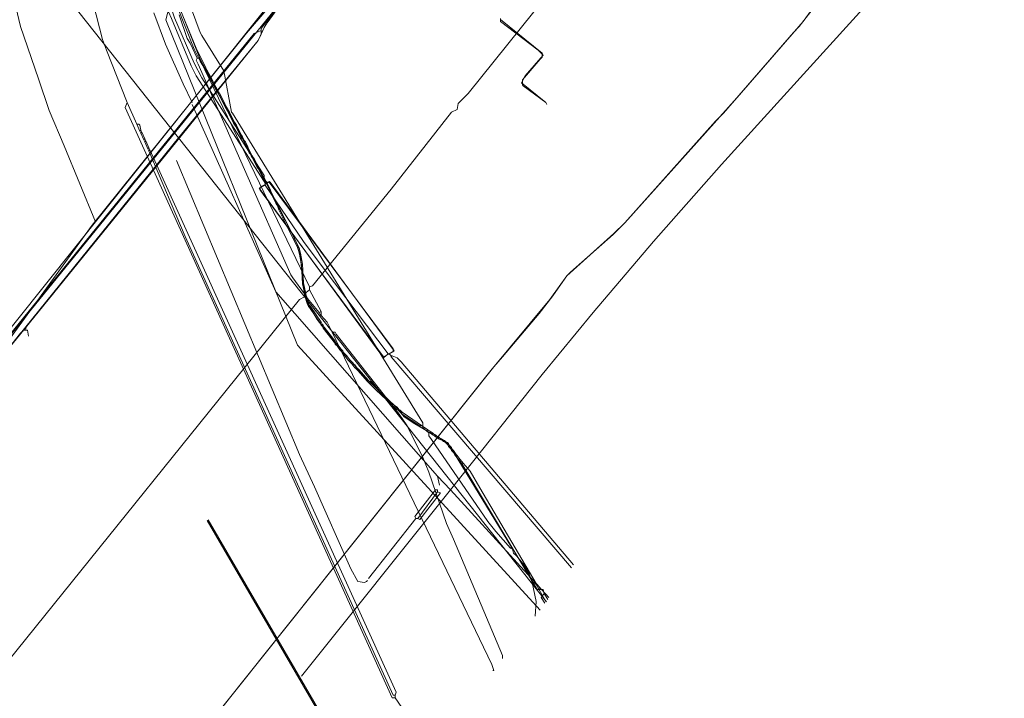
# Model space of a CAD drawing. Header units: metres. Extents: x 92810 to 93633, y 464687 to 465459.
# Tile 319 of 325: x 93559 to 93630, y 465234 to 465283. Entities that reach past the tile are written whole.
import ezdxf
from ezdxf.lldxf.tags import DXFTag

# ---------------------------------------------------------------- set-up
doc = ezdxf.new("R2010")
doc.units = ezdxf.units.M
for name, color, linetype, lineweight, transparency in [('B-OI-KL-DATA_BT NEDERLAND-G', 90, 'SI_B_DATA_BT_NEDERLAND', 18, 0.4), ('B-OI-KL-DATA_KPN-G', 90, 'SI_B_DATA_KPN', 18, 0.4), ('B-OI-KL-DATA_LIANDER-G', 90, 'SI_B_DATA_LIANDER', 18, 0.4), ('B-OI-KL-DATA_PRORAIL-G', 90, 'SI_B_DATA_PRORAIL', 18, 0.4), ('B-OI-KL-DATA_RELINED-G', 90, 'SI_B_DATA_RELINED', 18, 0.4), ('B-OI-KL-ET_HS_LIANDER-G', 10, 'SI_B_ET_HS_LIANDON', 18, 0.4), ('B-OI-KL-ET_LS_LIANDER-G', 190, 'SI_B_ET_LS_LIANDER', 18, 0.4), ('B-OI-KL-ET_LS_PRORAIL-G', 190, 'SI_B_ET_LS_PRORAIL', 18, 0.4), ('B-OI-KL-ET_MS_LIANDER-G', 130, 'SI_B_ET_MS_LIANDER', 18, 0.4), ('B-OI-KL-ET_MS_PRORAIL-G', 130, 'SI_B_ET_MS_PRORAIL', 18, 0.4), ('B-OI-KL-GAS_HD_LIANDER-G', 30, 'SI_B_GAS_HD_LIANDER', 18, 0.4), ('B-OI-KL-GAS_LD_PRORAIL-G', 30, 'SI_B_GAS_LD_PRORAIL', 18, 0.4), ('B-WE-KL-DATA-G', 90, 'KL-DATA-N', 18, 0.4), ('B-WE-RI-DRUK-G', 210, 'RI-PERS', 18, 0.4), ('V-WE-KL-WARMTENET-G', 80, 'KL-WARMTENET-V', 18, 0.3)]:
    doc.layers.add(name, color=color, linetype=linetype, lineweight=lineweight, transparency=transparency)
doc.styles.get("Standard").update_dxf_attribs({"font": 'isocp.shx'})
tags = doc.linetypes.add('KL-DATA-N', pattern='A,4,-1,[101,NLCS.SHX,S=0.5,R=0,X=0,Y=0],-1,4,-1,["D",Standard,S=1,R=0,X=-0.25,Y=-0.5],-1.5', length=12.5).pattern_tags.tags
tags[18] = DXFTag(74, 10)
tags = doc.linetypes.add('KL-WARMTENET-V', pattern='A,3.5,[24,NLCS.SHX,S=0.5,R=0,X=0,Y=0],3.5,-1.5,["WN",Standard,S=1,R=0,X=-0.3,Y=-0.5],-3', length=11.5).pattern_tags.tags
tags[14] = DXFTag(74, 10)
tags = doc.linetypes.add('RI-PERS', pattern='A,7,-2,["P",Standard,S=1.8,R=0,X=-0.5,Y=-0.9],-2,7,-2,[102,NLCS.SHX,S=1,R=180,X=0,Y=0],-2', length=22).pattern_tags.tags
tags[6] = DXFTag(74, 10)
doc.linetypes.add('SI_B_DATA_BT_NEDERLAND', pattern='A,5,-2,["BTN",Standard,S=1.5,R=0,X=-0.51,Y=-0.75],-7', length=14)
doc.linetypes.add('SI_B_DATA_KPN', pattern='A,5,-2,["KPN",Standard,S=1.5,R=0,X=-0.51,Y=-0.75],-8', length=15)
doc.linetypes.add('SI_B_DATA_LIANDER', pattern='A,5,-2,["LI-DATA",Standard,S=1.5,R=0,X=-0.51,Y=-0.75],-11', length=18)
doc.linetypes.add('SI_B_DATA_PRORAIL', pattern='A,5,-2,["PRO-DATA",Standard,S=1.5,R=0,X=-0.51,Y=-0.75],-13', length=20)
doc.linetypes.add('SI_B_DATA_RELINED', pattern='A,5,-2,["REL-DATA",Standard,S=1.5,R=0,X=-0.51,Y=-0.75],-13', length=20)
doc.linetypes.add('SI_B_ET_HS_LIANDON', pattern='A,5,-2,["LI-HS",Standard,S=1.5,R=0,X=-0.51,Y=-0.75],-10', length=17)
doc.linetypes.add('SI_B_ET_LS_LIANDER', pattern='A,5,-2,["LI-LS",Standard,S=1.5,R=0,X=-0.51,Y=-0.75],-10', length=17)
doc.linetypes.add('SI_B_ET_LS_PRORAIL', pattern='A,5,-2,["PRO-LS",Standard,S=1.5,R=0,X=-0.51,Y=-0.75],-11', length=18)
doc.linetypes.add('SI_B_ET_MS_LIANDER', pattern='A,5,-2,["LI-MS",Standard,S=1.5,R=0,X=-0.51,Y=-0.75],-10', length=17)
doc.linetypes.add('SI_B_ET_MS_PRORAIL', pattern='A,5,-2,["PRO-MS",Standard,S=1.5,R=0,X=-0.51,Y=-0.75],-11', length=18)
doc.linetypes.add('SI_B_GAS_HD_LIANDER', pattern='A,5,-2,["LI-G-HD",Standard,S=1.5,R=0,X=-0.51,Y=-0.75],-11', length=18)
doc.linetypes.add('SI_B_GAS_LD_PRORAIL', pattern='A,5,-2,["PRO-G-LD",Standard,S=1.5,R=0,X=-0.51,Y=-0.75],-12', length=19)

msp = doc.modelspace()

# ---------------------------------------------------------------- linework, layer by layer
at = {"layer": 'B-OI-KL-DATA_BT NEDERLAND-G', "flags": 128}
msp.add_lwpolyline([(93554.47, 465254.94), (93554.89, 465255.61), (93557.7, 465259.1), (93564, 465267.8), (93575.2, 465281.7), (93583, 465290.8), (93593.9, 465305.5), (93601.6, 465314.4), (93607.8, 465322.3), (93609.881, 465324.861)], dxfattribs=at)
at = {"layer": 'B-OI-KL-DATA_KPN-G'}
msp.add_line((93580.607, 465261.536), (93580.607, 465261.25), dxfattribs=at)
at = {"layer": 'B-OI-KL-DATA_KPN-G', "flags": 128}
for points in [[(93619.893, 465312.964), (93591.25, 465277.321), (93590.536, 465276.607), (93590.464, 465276.179), (93590.036, 465275.964), (93585.679, 465270.393), (93579.964, 465263.393), (93579.75, 465263.321)], [(93570.321, 465283.036), (93570.893, 465281.321), (93571.107, 465280.964), (93571.607, 465279.893)], [(93571.607, 465279.893), (93571.536, 465279.75), (93571.679, 465279.464), (93578.393, 465264.179), (93578.536, 465263.964), (93579.393, 465262.821)], [(93571.607, 465279.893), (93571.75, 465279.893), (93571.821, 465279.75), (93579.75, 465263.321)], [(93579.75, 465263.321), (93579.75, 465263.107)], [(93579.393, 465262.607), (93579.036, 465262.393), (93557.25, 465235.393), (93557.107, 465235.321), (93557.036, 465235.321)], [(93579.75, 465263.107), (93579.393, 465262.821)], [(93579.393, 465262.821), (93579.393, 465262.607)], [(93579.393, 465262.607), (93579.536, 465262.607), (93579.607, 465262.464), (93580.464, 465261.464)], [(93579.75, 465263.107), (93580.607, 465261.536)], [(93580.607, 465261.536), (93580.464, 465261.464)], [(93580.464, 465261.464), (93580.536, 465261.321)], [(93580.536, 465261.321), (93580.607, 465261.321)], [(93580.536, 465261.321), (93580.607, 465261.25)], [(93580.607, 465261.25), (93581.036, 465260.75), (93581.393, 465260.036)], [(93581.393, 465260.036), (93581.607, 465260.036), (93581.679, 465259.893), (93586.25, 465254.107), (93586.821, 465253.25), (93587.964, 465250.964), (93588.393, 465249.893), (93589.679, 465246.179), (93590.179, 465245.036), (93593.75, 465236.607), (93593.75, 465236.393)], [(93581.393, 465260.036), (93592.964, 465235.964), (93593.107, 465235.536), (93593.036, 465235.536)]]:
    msp.add_lwpolyline(points, dxfattribs=at)
at = {"layer": 'B-OI-KL-DATA_LIANDER-G', "flags": 128}
for points in [[(93570.464, 465291.25), (93570.25, 465291.179), (93569.893, 465290.536), (93569.464, 465285.75), (93571.821, 465279.821), (93576.75, 465270.607), (93579.036, 465266.107), (93579.321, 465263.321), (93579.464, 465262.679), (93579.607, 465262.107), (93579.679, 465262.036), (93580.321, 465260.964), (93581.25, 465259.75), (93582.536, 465258.036), (93582.893, 465257.679), (93583.036, 465257.679), (93583.464, 465257.036), (93583.964, 465256.536), (93584.179, 465256.464), (93585.464, 465255.036), (93586.107, 465254.607), (93586.464, 465254.107), (93587.75, 465253.25), (93587.964, 465253.25)], [(93570.464, 465291.25), (93570.321, 465290.179), (93570.393, 465290.036), (93570.464, 465286.25), (93570.821, 465284.464), (93570.964, 465284.107), (93571.821, 465281.75), (93571.964, 465281.536), (93573.536, 465278.964), (93574.107, 465275.964), (93574.179, 465275.893), (93587.964, 465253.464)], [(93587.964, 465253.464), (93587.964, 465253.107), (93588.393, 465252.75)], [(93588.393, 465252.75), (93588.75, 465252.679), (93589.036, 465252.464), (93589.607, 465252.107), (93589.893, 465251.821), (93594.393, 465244.464)], [(93588.393, 465252.75), (93588.393, 465252.536), (93588.607, 465252.25), (93592.679, 465246.321), (93593.25, 465245.607), (93594.321, 465244.393)], [(93594.393, 465244.464), (93594.321, 465244.393)], [(93594.321, 465244.393), (93594.464, 465244.321)], [(93594.393, 465244.464), (93594.464, 465244.321)], [(93594.464, 465244.321), (93594.536, 465244.036), (93594.75, 465243.821), (93595.25, 465243.25), (93595.679, 465242.536), (93595.893, 465241.893)], [(93595.893, 465241.893), (93596.036, 465241.893), (93596.179, 465241.75), (93596.893, 465240.536)], [(93595.893, 465241.893), (93596.179, 465240.536), (93596.107, 465239.464)]]:
    msp.add_lwpolyline(points, dxfattribs=at)
at = {"layer": 'B-OI-KL-DATA_PRORAIL-G', "flags": 128}
for points in [[(93450.179, 465128.464), (93450.464, 465128.607), (93451.893, 465130.536), (93452.536, 465131.25), (93479.893, 465163.107), (93488.893, 465173.821), (93489.321, 465174.25), (93491.821, 465176.036), (93492.107, 465176.321), (93499.536, 465185.75), (93511.179, 465201.464), (93516.179, 465208.393), (93516.393, 465208.607), (93521.964, 465215.821), (93522.25, 465216.107), (93529.321, 465223.536), (93533.607, 465228.964), (93536.107, 465231.964), (93547.464, 465245.75), (93556.036, 465256.536), (93558.75, 465259.821), (93570.464, 465274.25), (93576.036, 465281.179), (93576.536, 465282.25), (93576.75, 465282.536), (93580.464, 465287.679), (93582.25, 465290.464), (93582.893, 465291.321), (93587.107, 465295.679), (93591.821, 465302.107), (93592.321, 465302.679), (93606.607, 465320.821), (93608.821, 465323.536), (93609.821, 465324.679), (93609.821, 465324.893)], [(93421.036, 465029.179), (93421.179, 465029.179), (93421.321, 465029.321), (93427.179, 465037.107), (93428.607, 465038.893), (93434.893, 465047.036), (93435.964, 465048.75), (93436.821, 465049.893), (93464.821, 465087.25), (93472.964, 465098.679), (93489.536, 465122.821), (93492.75, 465128.679), (93493.107, 465129.179), (93501.179, 465139.179), (93505.036, 465145.179), (93505.607, 465145.964), (93516.393, 465159.607), (93525.321, 465171.107), (93525.607, 465171.393), (93534.607, 465182.821), (93534.893, 465183.107), (93538.464, 465187.536), (93538.964, 465189.893), (93539.036, 465189.964), (93540.036, 465191.036), (93541.179, 465192.464), (93593.107, 465257.536), (93593.75, 465258.25), (93596.393, 465261.393), (93597.393, 465262.679), (93598.393, 465264.107), (93598.679, 465264.393), (93601.75, 465267.107), (93602.607, 465267.964), (93610.75, 465277.036), (93615.536, 465282.536), (93616.821, 465284.321), (93617.107, 465284.607), (93619.036, 465286.679), (93630.107, 465300.821), (93630.107, 465301.036)]]:
    msp.add_lwpolyline(points, dxfattribs=at)
at = {"layer": 'B-OI-KL-DATA_RELINED-G', "flags": 128}
msp.add_lwpolyline([(93501.384, 465188.903), (93526.4, 465220.65), (93609.739, 465325.027)], dxfattribs=at)
at = {"layer": 'B-OI-KL-ET_HS_LIANDER-G', "flags": 128}
for points in [[(93569.25, 465306.036), (93570.393, 465304.964), (93570.679, 465304.536), (93571.464, 465302.964), (93571.75, 465301.821), (93571.821, 465301.179), (93571.893, 465299.679), (93571.679, 465298.393), (93571.464, 465297.893), (93569.893, 465293.964), (93568.964, 465291.321), (93568.607, 465289.393), (93568.679, 465286.464), (93568.75, 465286.179), (93569.536, 465283.25), (93569.75, 465282.75), (93571.179, 465279.321), (93571.536, 465278.607), (93576.464, 465270.964)], [(93569.25, 465306.036), (93569.75, 465305.964), (93569.821, 465305.893), (93570.536, 465305.25), (93570.893, 465304.75), (93571.75, 465303.107), (93572.036, 465301.893), (93572.107, 465301.25), (93572.179, 465299.679), (93572.107, 465299.179), (93571.964, 465298.321), (93570.536, 465294.75), (93569.179, 465290.679), (93569.107, 465290.25), (93568.964, 465287.964), (93569.036, 465286.536), (93569.75, 465283.464), (93569.964, 465282.821), (93571.393, 465279.536), (93571.964, 465278.464), (93576.464, 465271.393), (93576.464, 465270.964)], [(93576.536, 465270.679), (93576.107, 465270.464), (93585.107, 465258.179), (93585.464, 465258.464)], [(93576.464, 465270.964), (93576.536, 465270.821)], [(93576.536, 465270.821), (93576.821, 465270.964), (93576.893, 465270.893), (93585.893, 465258.679), (93585.536, 465258.464)], [(93576.536, 465270.821), (93576.536, 465270.679)], [(93576.536, 465270.679), (93579.321, 465266.607), (93580.821, 465264.607), (93585.464, 465258.464)], [(93585.464, 465258.464), (93585.536, 465258.464)], [(93585.536, 465258.464), (93585.607, 465258.393)], [(93585.607, 465258.393), (93585.75, 465258.321)], [(93585.607, 465258.393), (93585.679, 465258.25)], [(93585.75, 465258.321), (93585.679, 465258.25)], [(93585.75, 465258.321), (93586.107, 465258.179), (93586.393, 465257.893), (93598.893, 465243.179)], [(93585.679, 465258.25), (93598.75, 465242.964)]]:
    msp.add_lwpolyline(points, dxfattribs=at)
at = {"layer": 'B-OI-KL-ET_LS_LIANDER-G'}
for p, q in [((93609.607, 465272.179), (93622.893, 465286.821)), ((93558.464, 465283.607), (93558.821, 465282.179)), ((93568.464, 465283.179), (93569.321, 465280.893)), ((93558.821, 465282.179), (93560.107, 465278.393)), ((93569.321, 465280.893), (93570.607, 465278.036)), ((93560.107, 465278.393), (93560.893, 465276.107)), ((93570.607, 465278.036), (93571.25, 465276.679)), ((93577.321, 465262.964), (93571.25, 465276.536)), ((93560.893, 465276.107), (93561.964, 465273.536)), ((93561.964, 465273.536), (93564.25, 465268.036)), ((93570.107, 465272.464), (93579.036, 465251.179)), ((93604.679, 465266.607), (93609.607, 465272.179)), ((93576.821, 465270.893), (93576.179, 465270.536)), ((93576.179, 465270.536), (93576.179, 465270.321)), ((93585.821, 465258.821), (93576.821, 465270.893)), ((93576.179, 465270.321), (93576.393, 465270.036)), ((93576.393, 465270.036), (93585.107, 465258.25)), ((93600.321, 465261.464), (93604.679, 465266.607)), ((93589.036, 465249.607), (93577.321, 465262.964)), ((93596.607, 465256.964), (93600.321, 465261.464)), ((93585.107, 465258.25), (93585.821, 465258.607)), ((93585.821, 465258.607), (93585.821, 465258.821)), ((93589.964, 465248.607), (93596.607, 465256.964)), ((93579.036, 465251.179), (93580.107, 465248.821)), ((93589.036, 465249.607), (93589.964, 465248.607)), ((93589.036, 465249.607), (93589.179, 465248.964)), ((93589.964, 465248.607), (93579.179, 465235.107)), ((93580.107, 465248.821), (93582.75, 465242.893)), ((93588.893, 465248.607), (93587.393, 465246.679)), ((93589.036, 465248.464), (93587.607, 465246.536)), ((93589.25, 465248.393), (93587.75, 465246.464)), ((93589.036, 465248.607), (93588.893, 465248.607)), ((93589.036, 465248.464), (93589.036, 465248.607)), ((93589.036, 465248.464), (93589.25, 465248.393)), ((93589.964, 465248.607), (93597.107, 465240.821)), ((93587.464, 465246.536), (93584.036, 465242.179)), ((93587.393, 465246.679), (93587.464, 465246.536)), ((93587.464, 465246.536), (93587.607, 465246.536)), ((93587.75, 465246.464), (93587.607, 465246.536)), ((93582.75, 465242.893), (93583.25, 465241.964)), ((93583.25, 465241.964), (93583.75, 465241.893)), ((93583.75, 465241.893), (93583.893, 465241.964)), ((93583.893, 465241.964), (93583.964, 465242.036))]:
    msp.add_line(p, q, dxfattribs=at)
at = {"layer": 'B-OI-KL-ET_LS_PRORAIL-G', "flags": 128}
for points in [[(93581.464, 465288.893), (93579.321, 465285.964), (93578.821, 465285.393), (93576.25, 465282.036)], [(93593.607, 465282.679), (93596.607, 465280.25), (93596.679, 465280.107), (93595.393, 465278.607), (93595.107, 465278.107), (93596.893, 465276.679), (93596.964, 465276.536)], [(93576.25, 465281.893), (93575.75, 465281.679), (93527.964, 465222.821), (93527.607, 465222.464), (93521.393, 465215.893), (93520.393, 465214.679), (93514.25, 465219.536), (93508.893, 465213.821), (93492.179, 465192.393)], [(93576.25, 465282.036), (93576.25, 465281.607), (93576.036, 465281.179), (93570.25, 465274.107), (93559.25, 465260.464), (93559.179, 465260.179)], [(93559.321, 465260.179), (93559.036, 465260.179), (93558.821, 465259.964), (93558.179, 465259.179), (93558.107, 465258.821)], [(93559.321, 465260.179), (93559.393, 465259.75)]]:
    msp.add_lwpolyline(points, dxfattribs=at)
at = {"layer": 'B-OI-KL-ET_MS_LIANDER-G'}
for p, q in [((93574.679, 465274.393), (93574.821, 465274.107)), ((93575.179, 465273.464), (93575.321, 465273.179)), ((93576.679, 465270.821), (93576.821, 465270.536)), ((93577.179, 465269.821), (93577.321, 465269.536)), ((93577.679, 465268.821), (93577.821, 465268.536)), ((93577.821, 465268.321), (93578.679, 465266.607)), ((93578.679, 465266.821), (93578.821, 465266.536)), ((93590.393, 465251.036), (93590.821, 465250.464))]:
    msp.add_line(p, q, dxfattribs=at)
at = {"layer": 'B-OI-KL-ET_MS_LIANDER-G', "flags": 128}
for points in [[(93569.536, 465285.25), (93571.393, 465280.536), (93571.821, 465279.679), (93572.179, 465279.107)], [(93569.607, 465285.321), (93571.536, 465280.607), (93572.25, 465279.179)], [(93572.25, 465279.179), (93572.179, 465279.107)], [(93572.179, 465279.107), (93572.25, 465278.964)], [(93572.25, 465279.179), (93572.321, 465279.036)], [(93572.321, 465279.036), (93572.25, 465278.964)], [(93572.321, 465279.036), (93572.75, 465278.25)], [(93572.25, 465278.964), (93572.679, 465278.179)], [(93572.75, 465278.25), (93572.679, 465278.179)], [(93572.679, 465278.179), (93572.75, 465278.036)], [(93572.75, 465278.25), (93572.821, 465278.107)], [(93572.821, 465278.107), (93572.75, 465278.036)], [(93572.75, 465278.036), (93572.821, 465277.893)], [(93572.821, 465278.107), (93572.893, 465277.964)], [(93572.893, 465277.964), (93572.821, 465277.893)], [(93572.821, 465277.893), (93572.893, 465277.75)], [(93572.893, 465277.964), (93572.964, 465277.821)], [(93572.964, 465277.821), (93572.893, 465277.75)], [(93572.893, 465277.75), (93573.25, 465277.107)], [(93572.964, 465277.821), (93573.321, 465277.179)], [(93573.321, 465277.179), (93573.25, 465277.107)], [(93573.25, 465277.107), (93573.321, 465276.964)], [(93573.321, 465277.179), (93573.393, 465277.036)], [(93573.393, 465277.036), (93573.321, 465276.964)], [(93573.321, 465276.964), (93573.393, 465276.821)], [(93573.393, 465277.036), (93573.464, 465276.893)], [(93573.464, 465276.893), (93573.393, 465276.821)], [(93573.464, 465276.893), (93573.536, 465276.75)], [(93573.393, 465276.821), (93573.464, 465276.679)], [(93573.536, 465276.75), (93573.464, 465276.679)], [(93573.464, 465276.679), (93573.536, 465276.536)], [(93573.536, 465276.75), (93573.607, 465276.607)], [(93573.607, 465276.607), (93573.536, 465276.536)], [(93573.536, 465276.536), (93573.607, 465276.393)], [(93573.607, 465276.607), (93573.679, 465276.464)], [(93573.679, 465276.464), (93573.607, 465276.393)], [(93573.607, 465276.393), (93573.821, 465276.036)], [(93573.679, 465276.464), (93573.893, 465276.107)], [(93573.893, 465276.107), (93573.821, 465276.036)], [(93573.821, 465276.036), (93573.893, 465275.893)], [(93573.893, 465276.107), (93573.964, 465275.964)], [(93573.964, 465275.964), (93573.893, 465275.893)], [(93573.893, 465275.893), (93573.964, 465275.75)], [(93573.964, 465275.964), (93574.036, 465275.821)], [(93574.036, 465275.821), (93573.964, 465275.75)], [(93573.964, 465275.75), (93574.036, 465275.607)], [(93574.036, 465275.821), (93574.107, 465275.679)], [(93574.107, 465275.679), (93574.036, 465275.607)], [(93574.036, 465275.607), (93574.107, 465275.464)], [(93574.107, 465275.679), (93574.179, 465275.536)], [(93574.179, 465275.536), (93574.107, 465275.464)], [(93574.107, 465275.464), (93574.179, 465275.321)], [(93574.179, 465275.536), (93574.25, 465275.393)], [(93574.25, 465275.393), (93574.179, 465275.321)], [(93574.179, 465275.321), (93574.25, 465275.179)], [(93574.25, 465275.393), (93574.321, 465275.25)], [(93574.321, 465275.25), (93574.25, 465275.179)], [(93574.25, 465275.179), (93574.393, 465274.964)], [(93574.321, 465275.25), (93574.464, 465275.036)], [(93574.464, 465275.036), (93574.393, 465274.964)], [(93574.393, 465274.964), (93574.464, 465274.821)], [(93574.464, 465275.036), (93574.536, 465274.893)], [(93574.536, 465274.893), (93574.464, 465274.821)], [(93574.464, 465274.821), (93574.536, 465274.679)], [(93574.536, 465274.893), (93574.607, 465274.75)], [(93574.607, 465274.75), (93574.536, 465274.679)], [(93574.607, 465274.75), (93574.679, 465274.607)], [(93574.536, 465274.679), (93574.607, 465274.536)], [(93574.679, 465274.607), (93574.607, 465274.536)], [(93574.607, 465274.536), (93574.679, 465274.393)], [(93574.679, 465274.607), (93574.75, 465274.464)], [(93574.75, 465274.464), (93574.679, 465274.393)], [(93574.75, 465274.464), (93574.821, 465274.321)], [(93574.821, 465274.321), (93574.75, 465274.25)], [(93574.821, 465274.321), (93574.893, 465274.179)], [(93574.893, 465274.179), (93574.821, 465274.107)], [(93574.821, 465274.107), (93574.893, 465274.036)], [(93574.893, 465274.179), (93574.964, 465274.036)], [(93574.893, 465274.036), (93574.964, 465274.036)], [(93574.893, 465274.036), (93574.964, 465273.893)], [(93574.964, 465274.036), (93575.036, 465273.893)], [(93574.964, 465273.893), (93575.036, 465273.893)], [(93574.964, 465273.893), (93575.036, 465273.75)], [(93575.036, 465273.893), (93575.107, 465273.821)], [(93575.107, 465273.821), (93575.036, 465273.75)], [(93575.036, 465273.75), (93575.107, 465273.607)], [(93575.107, 465273.821), (93575.179, 465273.679)], [(93575.179, 465273.679), (93575.107, 465273.607)], [(93575.107, 465273.607), (93575.179, 465273.464)], [(93575.179, 465273.679), (93575.25, 465273.536)], [(93575.25, 465273.536), (93575.179, 465273.464)], [(93575.25, 465273.536), (93575.321, 465273.393)], [(93575.321, 465273.393), (93575.25, 465273.321)], [(93575.321, 465273.393), (93575.393, 465273.25)], [(93575.393, 465273.25), (93575.321, 465273.179)], [(93575.321, 465273.179), (93575.393, 465273.036)], [(93575.393, 465273.25), (93575.464, 465273.107)], [(93575.464, 465273.107), (93575.393, 465273.036)], [(93575.393, 465273.036), (93575.464, 465272.964)], [(93575.464, 465273.107), (93575.536, 465272.964)], [(93575.464, 465272.964), (93575.536, 465272.964)], [(93575.464, 465272.964), (93575.536, 465272.821)], [(93575.536, 465272.964), (93575.607, 465272.821)], [(93575.536, 465272.821), (93575.607, 465272.821)], [(93575.536, 465272.821), (93575.607, 465272.679)], [(93575.607, 465272.821), (93575.679, 465272.679)], [(93575.607, 465272.679), (93575.679, 465272.679)], [(93575.607, 465272.679), (93575.679, 465272.536)], [(93575.679, 465272.679), (93575.75, 465272.607)], [(93575.75, 465272.607), (93575.679, 465272.536)], [(93575.75, 465272.607), (93575.821, 465272.464)], [(93575.679, 465272.536), (93575.75, 465272.393)], [(93575.821, 465272.464), (93575.75, 465272.393)], [(93575.75, 465272.393), (93575.821, 465272.25)], [(93575.821, 465272.464), (93575.893, 465272.321)], [(93575.893, 465272.321), (93575.821, 465272.25)], [(93575.821, 465272.25), (93575.893, 465272.107)], [(93575.893, 465272.321), (93575.964, 465272.179)], [(93575.964, 465272.179), (93575.893, 465272.107)], [(93575.893, 465272.107), (93575.964, 465271.964)], [(93575.964, 465272.179), (93576.036, 465272.036)], [(93576.036, 465272.036), (93575.964, 465271.964)], [(93575.964, 465271.964), (93576.036, 465271.893)], [(93576.036, 465272.036), (93576.107, 465271.893)], [(93576.036, 465271.893), (93576.107, 465271.893)], [(93576.036, 465271.893), (93576.107, 465271.75)], [(93576.107, 465271.893), (93576.179, 465271.75)], [(93576.107, 465271.75), (93576.179, 465271.75)], [(93576.107, 465271.75), (93576.179, 465271.607)], [(93576.179, 465271.75), (93576.25, 465271.607)], [(93576.179, 465271.607), (93576.25, 465271.607)], [(93576.179, 465271.607), (93576.25, 465271.464)], [(93576.25, 465271.607), (93576.321, 465271.464)], [(93576.25, 465271.464), (93576.321, 465271.464)], [(93576.25, 465271.464), (93576.321, 465271.321)], [(93576.321, 465271.464), (93576.393, 465271.321)], [(93576.321, 465271.321), (93576.393, 465271.321)], [(93576.321, 465271.321), (93576.393, 465271.179)], [(93576.393, 465271.321), (93576.464, 465271.25)], [(93576.464, 465271.25), (93576.393, 465271.179)], [(93576.393, 465271.179), (93576.464, 465271.036)], [(93576.464, 465271.25), (93576.536, 465271.107)], [(93576.536, 465271.107), (93576.464, 465271.036)], [(93576.464, 465271.036), (93576.536, 465270.964)], [(93576.536, 465271.107), (93576.607, 465270.964)], [(93576.536, 465270.964), (93576.607, 465270.964)], [(93576.536, 465270.964), (93576.607, 465270.821)], [(93576.607, 465270.964), (93576.679, 465270.821)], [(93576.607, 465270.821), (93576.679, 465270.821)], [(93576.607, 465270.821), (93576.679, 465270.679)], [(93576.679, 465270.679), (93576.75, 465270.679)], [(93576.679, 465270.679), (93576.75, 465270.536)], [(93576.75, 465270.536), (93576.821, 465270.536)], [(93576.75, 465270.536), (93576.821, 465270.393)], [(93576.821, 465270.536), (93576.893, 465270.393)], [(93576.821, 465270.393), (93576.893, 465270.393)], [(93576.821, 465270.393), (93576.893, 465270.25)], [(93576.893, 465270.393), (93576.964, 465270.25)], [(93576.893, 465270.25), (93576.964, 465270.25)], [(93576.893, 465270.25), (93576.964, 465270.107)], [(93576.964, 465270.25), (93577.036, 465270.107)], [(93576.964, 465270.107), (93577.036, 465270.107)], [(93576.964, 465270.107), (93577.036, 465269.964)], [(93577.036, 465270.107), (93577.107, 465269.964)], [(93577.036, 465269.964), (93577.107, 465269.964)], [(93577.036, 465269.964), (93577.107, 465269.821)], [(93577.107, 465269.964), (93577.179, 465269.821)], [(93577.107, 465269.821), (93577.179, 465269.821)], [(93577.107, 465269.821), (93577.179, 465269.679)], [(93577.179, 465269.679), (93577.25, 465269.679)], [(93577.179, 465269.679), (93577.25, 465269.536)], [(93577.25, 465269.536), (93577.321, 465269.536)], [(93577.25, 465269.536), (93577.321, 465269.393)], [(93577.321, 465269.536), (93577.393, 465269.393)], [(93577.321, 465269.393), (93577.393, 465269.393)], [(93577.321, 465269.393), (93577.393, 465269.25)], [(93577.393, 465269.393), (93577.464, 465269.25)], [(93577.393, 465269.25), (93577.464, 465269.25)], [(93577.393, 465269.25), (93577.464, 465269.107)], [(93577.464, 465269.25), (93577.536, 465269.107)], [(93577.464, 465269.107), (93577.536, 465269.107)], [(93577.464, 465269.107), (93577.536, 465268.893)], [(93577.536, 465269.107), (93577.607, 465268.964)], [(93577.607, 465268.964), (93577.536, 465268.893)], [(93577.536, 465268.893), (93577.607, 465268.75)], [(93577.607, 465268.964), (93577.679, 465268.821)], [(93577.679, 465268.821), (93577.607, 465268.75)], [(93577.607, 465268.75), (93577.679, 465268.607)], [(93577.75, 465268.679), (93577.679, 465268.607)], [(93577.679, 465268.607), (93577.75, 465268.464)], [(93577.821, 465268.536), (93577.75, 465268.464)], [(93577.75, 465268.464), (93577.821, 465268.321)], [(93577.821, 465268.536), (93577.893, 465268.393)], [(93577.893, 465268.393), (93577.821, 465268.321)], [(93577.893, 465268.393), (93577.964, 465268.25)], [(93577.964, 465268.25), (93577.893, 465268.179)], [(93577.964, 465268.25), (93578.679, 465266.821)], [(93578.679, 465266.821), (93578.607, 465266.75)], [(93578.75, 465266.679), (93578.679, 465266.607)], [(93578.679, 465266.607), (93578.75, 465266.464)], [(93578.821, 465266.536), (93578.75, 465266.464)], [(93578.75, 465266.464), (93578.821, 465266.321)], [(93578.821, 465266.536), (93578.893, 465266.321)], [(93578.821, 465266.321), (93578.893, 465266.321)], [(93578.821, 465266.321), (93578.893, 465266.179)], [(93578.893, 465266.321), (93578.964, 465266.179)], [(93578.893, 465266.179), (93578.964, 465266.179)], [(93578.893, 465266.179), (93578.964, 465265.964)], [(93578.964, 465266.179), (93579.036, 465266.036)], [(93579.036, 465266.036), (93578.964, 465265.964)], [(93578.964, 465265.964), (93579.036, 465265.679)], [(93579.036, 465266.036), (93579.107, 465265.75)], [(93579.107, 465265.75), (93579.036, 465265.679)], [(93579.036, 465265.679), (93579.179, 465264.893)], [(93579.107, 465265.75), (93579.25, 465264.964)], [(93579.25, 465264.964), (93579.179, 465264.893)], [(93579.179, 465264.893), (93579.25, 465263.536)], [(93579.25, 465264.964), (93579.321, 465263.607)], [(93579.321, 465263.607), (93579.25, 465263.536)], [(93579.25, 465263.536), (93579.464, 465262.536)], [(93579.321, 465263.607), (93579.536, 465262.607)], [(93579.536, 465262.607), (93579.464, 465262.536)], [(93579.536, 465262.607), (93579.607, 465262.321)], [(93579.464, 465262.536), (93579.536, 465262.25)], [(93579.607, 465262.321), (93579.536, 465262.25)], [(93579.536, 465262.25), (93579.607, 465262.036)], [(93579.607, 465262.321), (93579.679, 465262.107)], [(93579.679, 465262.107), (93579.607, 465262.036)], [(93579.607, 465262.036), (93579.679, 465261.893)], [(93579.679, 465262.107), (93579.75, 465261.964)], [(93579.75, 465261.964), (93579.679, 465261.893)], [(93579.679, 465261.893), (93579.75, 465261.821)], [(93579.75, 465261.964), (93579.821, 465261.893)], [(93579.821, 465261.893), (93579.75, 465261.821)], [(93579.821, 465261.893), (93580.607, 465260.75)], [(93579.75, 465261.821), (93580.536, 465260.679)], [(93580.607, 465260.75), (93580.536, 465260.679)], [(93580.536, 465260.679), (93580.607, 465260.536)], [(93580.607, 465260.75), (93580.679, 465260.607)], [(93580.679, 465260.607), (93580.607, 465260.536)], [(93580.607, 465260.536), (93580.679, 465260.464)], [(93580.679, 465260.607), (93580.75, 465260.536)], [(93580.75, 465260.536), (93580.679, 465260.464)], [(93580.679, 465260.464), (93580.75, 465260.321)], [(93580.75, 465260.536), (93580.821, 465260.393)], [(93580.821, 465260.393), (93580.75, 465260.321)], [(93580.75, 465260.321), (93581.536, 465259.321)], [(93580.821, 465260.393), (93581.607, 465259.393)], [(93581.607, 465259.393), (93581.536, 465259.321)], [(93581.536, 465259.321), (93581.607, 465259.179)], [(93581.607, 465259.393), (93581.679, 465259.25)], [(93581.679, 465259.25), (93581.607, 465259.179)], [(93581.607, 465259.179), (93581.679, 465259.107)], [(93581.679, 465259.25), (93581.821, 465259.107)], [(93581.75, 465259.179), (93581.679, 465259.107)], [(93581.679, 465259.107), (93581.75, 465259.036)], [(93581.821, 465259.107), (93581.75, 465259.036)], [(93581.75, 465259.036), (93581.964, 465258.75)], [(93581.821, 465259.107), (93582.036, 465258.821)], [(93582.036, 465258.821), (93581.964, 465258.75)], [(93581.964, 465258.75), (93582.036, 465258.679)], [(93582.036, 465258.821), (93582.107, 465258.75)], [(93582.107, 465258.75), (93582.036, 465258.679)], [(93582.036, 465258.679), (93582.107, 465258.607)], [(93582.107, 465258.75), (93582.179, 465258.679)], [(93582.179, 465258.679), (93582.107, 465258.607)], [(93582.107, 465258.607), (93582.179, 465258.536)], [(93582.179, 465258.679), (93582.25, 465258.536)], [(93582.179, 465258.536), (93582.25, 465258.536)], [(93582.179, 465258.536), (93582.25, 465258.393)], [(93582.25, 465258.536), (93582.321, 465258.464)], [(93582.321, 465258.464), (93582.25, 465258.393)], [(93582.25, 465258.393), (93582.321, 465258.321)], [(93582.321, 465258.464), (93582.393, 465258.393)], [(93582.393, 465258.393), (93582.321, 465258.321)], [(93582.321, 465258.321), (93582.393, 465258.25)], [(93582.393, 465258.393), (93582.464, 465258.321)], [(93582.464, 465258.321), (93582.393, 465258.25)], [(93582.464, 465258.321), (93582.679, 465258.036)], [(93582.393, 465258.25), (93582.607, 465257.964)], [(93582.679, 465258.036), (93582.607, 465257.964)], [(93582.607, 465257.964), (93582.679, 465257.893)], [(93582.679, 465258.036), (93582.75, 465257.964)], [(93582.75, 465257.964), (93582.679, 465257.893)], [(93582.679, 465257.893), (93582.821, 465257.75)], [(93582.75, 465257.964), (93582.821, 465257.893)], [(93582.821, 465257.893), (93582.75, 465257.821)], [(93582.821, 465257.893), (93582.893, 465257.821)], [(93582.893, 465257.821), (93582.821, 465257.75)], [(93582.821, 465257.75), (93583.036, 465257.464)], [(93582.893, 465257.821), (93583.107, 465257.536)], [(93583.107, 465257.536), (93583.036, 465257.464)], [(93583.036, 465257.464), (93583.107, 465257.393)], [(93583.107, 465257.536), (93583.179, 465257.464)], [(93583.179, 465257.464), (93583.107, 465257.393)], [(93583.107, 465257.393), (93583.179, 465257.321)], [(93583.179, 465257.464), (93583.321, 465257.321)], [(93583.25, 465257.393), (93583.179, 465257.321)], [(93583.179, 465257.321), (93583.25, 465257.25)], [(93583.321, 465257.321), (93583.25, 465257.25)], [(93583.25, 465257.25), (93583.964, 465256.464)], [(93583.321, 465257.321), (93584.036, 465256.536)], [(93584.036, 465256.536), (93583.964, 465256.464)], [(93583.964, 465256.464), (93584.036, 465256.393)], [(93584.036, 465256.536), (93584.107, 465256.464)], [(93584.107, 465256.464), (93584.036, 465256.393)], [(93584.036, 465256.393), (93584.107, 465256.321)], [(93584.107, 465256.464), (93584.179, 465256.393)], [(93584.179, 465256.393), (93584.107, 465256.321)], [(93584.107, 465256.321), (93584.679, 465255.75)], [(93584.179, 465256.393), (93584.25, 465256.321)], [(93584.25, 465256.321), (93584.179, 465256.25)], [(93584.25, 465256.321), (93584.75, 465255.821)], [(93584.75, 465255.821), (93584.679, 465255.75)], [(93584.679, 465255.75), (93584.821, 465255.607)], [(93584.75, 465255.821), (93584.821, 465255.75)], [(93584.821, 465255.75), (93584.75, 465255.679)], [(93584.821, 465255.75), (93584.893, 465255.679)], [(93584.893, 465255.679), (93584.821, 465255.607)], [(93584.821, 465255.607), (93584.893, 465255.536)], [(93584.893, 465255.679), (93584.964, 465255.607)], [(93584.964, 465255.607), (93584.893, 465255.536)], [(93584.893, 465255.536), (93585.893, 465254.607)], [(93584.964, 465255.607), (93585.964, 465254.679)], [(93585.964, 465254.679), (93585.893, 465254.607)], [(93585.893, 465254.607), (93585.964, 465254.536)], [(93585.964, 465254.679), (93586.036, 465254.607)], [(93586.036, 465254.607), (93585.964, 465254.536)], [(93585.964, 465254.536), (93586.036, 465254.464)], [(93586.036, 465254.607), (93586.107, 465254.536)], [(93586.107, 465254.536), (93586.036, 465254.464)], [(93586.036, 465254.464), (93586.179, 465254.393)], [(93586.107, 465254.536), (93586.179, 465254.464)], [(93586.179, 465254.464), (93586.321, 465254.393)], [(93586.179, 465254.464), (93586.179, 465254.393)], [(93586.179, 465254.393), (93586.321, 465254.25)], [(93586.321, 465254.393), (93586.25, 465254.321)], [(93586.321, 465254.393), (93586.393, 465254.321)], [(93586.393, 465254.321), (93586.321, 465254.25)], [(93586.321, 465254.25), (93586.393, 465254.179)], [(93586.393, 465254.321), (93586.464, 465254.25)], [(93586.464, 465254.25), (93586.393, 465254.179)], [(93586.393, 465254.179), (93586.607, 465253.893), (93587.393, 465253.393), (93588.25, 465252.893)], [(93586.464, 465254.25), (93588.321, 465252.964)], [(93588.321, 465252.964), (93588.25, 465252.893)], [(93588.25, 465252.893), (93588.464, 465252.75)], [(93588.321, 465252.964), (93588.536, 465252.821)], [(93588.536, 465252.821), (93588.464, 465252.75)], [(93588.464, 465252.75), (93588.607, 465252.679)], [(93588.536, 465252.821), (93588.679, 465252.75)], [(93588.679, 465252.75), (93588.607, 465252.679)], [(93588.607, 465252.679), (93588.679, 465252.607)], [(93588.679, 465252.75), (93588.75, 465252.679)], [(93588.75, 465252.679), (93588.679, 465252.607)], [(93588.679, 465252.607), (93588.821, 465252.536)], [(93588.75, 465252.679), (93588.893, 465252.607)], [(93588.893, 465252.607), (93588.821, 465252.536)], [(93588.893, 465252.607), (93588.964, 465252.536)], [(93588.821, 465252.536), (93588.893, 465252.464)], [(93588.964, 465252.536), (93588.893, 465252.464)], [(93588.893, 465252.464), (93589.036, 465252.393)], [(93588.964, 465252.536), (93589.107, 465252.464)], [(93589.107, 465252.464), (93589.036, 465252.393)], [(93589.036, 465252.393), (93589.107, 465252.321)], [(93589.107, 465252.464), (93589.179, 465252.393)], [(93589.179, 465252.393), (93589.107, 465252.321)], [(93589.107, 465252.321), (93589.393, 465252.179)], [(93589.179, 465252.393), (93589.321, 465252.321)], [(93589.321, 465252.321), (93589.25, 465252.25)], [(93589.321, 465252.321), (93589.393, 465252.25)], [(93589.393, 465252.25), (93589.536, 465252.179)], [(93589.393, 465252.25), (93589.393, 465252.179)], [(93589.393, 465252.179), (93589.464, 465252.107)], [(93589.536, 465252.179), (93589.464, 465252.107)], [(93589.464, 465252.107), (93589.607, 465252.036)], [(93589.536, 465252.179), (93589.607, 465252.107)], [(93589.607, 465252.107), (93589.75, 465252.036)], [(93589.607, 465252.107), (93589.607, 465252.036)], [(93589.607, 465252.036), (93589.679, 465251.964)], [(93589.75, 465252.036), (93589.679, 465251.964)], [(93589.679, 465251.964), (93589.75, 465251.893)], [(93589.75, 465252.036), (93589.821, 465251.964)], [(93589.821, 465251.964), (93589.75, 465251.893)], [(93589.75, 465251.893), (93589.821, 465251.75)], [(93589.821, 465251.964), (93589.893, 465251.821)], [(93589.893, 465251.821), (93589.821, 465251.75)], [(93589.821, 465251.75), (93589.893, 465251.679)], [(93589.893, 465251.821), (93589.964, 465251.75)], [(93589.964, 465251.75), (93589.893, 465251.679)], [(93589.893, 465251.679), (93589.964, 465251.607)], [(93589.964, 465251.75), (93590.036, 465251.679)], [(93590.036, 465251.679), (93589.964, 465251.607)], [(93589.964, 465251.607), (93590.036, 465251.464)], [(93590.036, 465251.679), (93590.107, 465251.536)], [(93590.107, 465251.536), (93590.036, 465251.464)], [(93590.036, 465251.464), (93590.107, 465251.393)], [(93590.107, 465251.536), (93590.179, 465251.464)], [(93590.179, 465251.464), (93590.107, 465251.393)], [(93590.107, 465251.393), (93590.179, 465251.321)], [(93590.179, 465251.464), (93590.25, 465251.393)], [(93590.25, 465251.393), (93590.179, 465251.321)], [(93590.179, 465251.321), (93590.321, 465251.107)], [(93590.25, 465251.393), (93590.393, 465251.179)], [(93590.393, 465251.179), (93590.321, 465251.107)], [(93590.393, 465251.179), (93590.464, 465251.107)], [(93590.321, 465251.107), (93590.393, 465251.036)], [(93590.464, 465251.107), (93590.393, 465251.036)], [(93590.464, 465251.107), (93590.679, 465250.821)], [(93590.679, 465250.821), (93590.607, 465250.75)], [(93590.679, 465250.821), (93590.893, 465250.536)], [(93590.893, 465250.536), (93590.821, 465250.464)], [(93590.821, 465250.464), (93596.25, 465241.393), (93596.679, 465241.393)], [(93590.893, 465250.536), (93591.393, 465249.964), (93592.107, 465248.75), (93596.179, 465241.821), (93596.321, 465241.679), (93596.464, 465241.393)], [(93596.679, 465241.393), (93596.75, 465241.107)], [(93596.75, 465241.107), (93596.536, 465240.821), (93596.821, 465240.393)], [(93596.75, 465241.107), (93597.036, 465240.679)]]:
    msp.add_lwpolyline(points, dxfattribs=at)
at = {"layer": 'B-OI-KL-ET_MS_PRORAIL-G', "flags": 128}
for points in [[(93589.107, 465298.107), (93587.393, 465295.964), (93586.893, 465295.464), (93582.75, 465291.179), (93580.679, 465287.964), (93579.893, 465286.893), (93576.964, 465282.893), (93576.464, 465282.107), (93576.036, 465281.179), (93575.821, 465280.893), (93570.25, 465274.107), (93558.179, 465259.179), (93558.107, 465258.821)], [(93616.821, 465284.393), (93616.821, 465284.179), (93616.679, 465284.036), (93615.25, 465282.179), (93614.821, 465281.75), (93609.75, 465275.893), (93609.179, 465275.321), (93602.607, 465267.964), (93601.821, 465267.179), (93598.393, 465264.107), (93597.179, 465262.393), (93592.893, 465257.25), (93540.036, 465191.036), (93539.679, 465190.679), (93538.964, 465189.893), (93538.536, 465187.75), (93538.393, 465187.464), (93524.607, 465170.179), (93516.75, 465160.036), (93516.464, 465159.75), (93505.679, 465145.964)]]:
    msp.add_lwpolyline(points, dxfattribs=at)
at = {"layer": 'B-OI-KL-GAS_HD_LIANDER-G', "flags": 128}
for points in [[(93602.107, 465333.893), (93588.607, 465320.321), (93584.821, 465316.821), (93578.679, 465308.679), (93576.107, 465304.679), (93574.75, 465302.036), (93574.393, 465301.607), (93570.464, 465302.679), (93567.536, 465304.464), (93566.679, 465304.464), (93564.321, 465299.179), (93563.107, 465293.464), (93563.25, 465288.536), (93563.607, 465285.679), (93564.75, 465281.25), (93565.036, 465280.464), (93566.536, 465276.679)], [(93566.536, 465276.679), (93566.393, 465276.321), (93585.75, 465233.536), (93585.964, 465233.536)], [(93566.536, 465276.679), (93567.25, 465275.107)], [(93567.25, 465275.107), (93567.393, 465275.107), (93567.464, 465275.036), (93567.536, 465274.679)], [(93567.25, 465275.107), (93567.464, 465274.607)], [(93567.536, 465274.679), (93567.464, 465274.607)], [(93567.464, 465274.607), (93567.536, 465274.464)], [(93567.536, 465274.679), (93567.607, 465274.536)], [(93567.607, 465274.536), (93567.536, 465274.464)], [(93567.536, 465274.464), (93567.75, 465273.964)], [(93567.607, 465274.536), (93567.821, 465274.036)], [(93567.821, 465274.036), (93567.75, 465273.964)], [(93567.821, 465274.036), (93567.893, 465273.893)], [(93567.75, 465273.964), (93567.821, 465273.821)], [(93567.893, 465273.893), (93567.821, 465273.821)], [(93567.821, 465273.821), (93568.036, 465273.321)], [(93567.893, 465273.893), (93568.107, 465273.393)], [(93568.107, 465273.393), (93568.036, 465273.321)], [(93568.036, 465273.321), (93568.107, 465273.179)], [(93568.107, 465273.393), (93568.179, 465273.25)], [(93568.179, 465273.25), (93568.107, 465273.179)], [(93568.107, 465273.179), (93570.75, 465266.964), (93571.964, 465264.321), (93585.821, 465233.75), (93585.964, 465233.75)], [(93568.179, 465273.25), (93586.036, 465233.964), (93585.964, 465233.75)], [(93585.964, 465233.75), (93585.964, 465233.536)], [(93585.964, 465233.536), (93588.321, 465230.107), (93588.536, 465229.893), (93588.679, 465229.75)]]:
    msp.add_lwpolyline(points, dxfattribs=at)
at = {"layer": 'B-OI-KL-GAS_LD_PRORAIL-G', "flags": 128}
for points in [[(93583.964, 465290.464), (93583.25, 465290.821), (93528.607, 465223.607), (93527.607, 465222.464), (93524.393, 465218.964), (93524.25, 465218.964), (93521.107, 465215.536), (93520.393, 465214.607), (93514.25, 465219.536), (93508.893, 465213.821), (93475.179, 465170.75), (93440.107, 465124.25), (93439.393, 465123.393), (93424.036, 465105.036), (93421.036, 465100.893)], [(93593.607, 465282.75), (93593.607, 465282.536), (93596.321, 465280.464), (93596.607, 465280.179), (93596.607, 465279.964), (93596.464, 465279.821), (93595.179, 465278.321), (93595.179, 465277.964), (93595.25, 465277.893), (93596.893, 465276.679)]]:
    msp.add_lwpolyline(points, dxfattribs=at)
at = {"layer": 'B-WE-KL-DATA-G'}
msp.add_lwpolyline([(93430.18, 465456.629), (93431.533, 465448.973), (93596.938, 465240.511)], dxfattribs=at)
at = {"layer": 'B-WE-RI-DRUK-G'}
for points in [[(93569.34, 465282.67), (93572.73, 465295.55)], [(93578.88, 465259.1), (93569.34, 465282.67)], [(93578.88, 465259.1), (93596.473, 465239.902)]]:
    msp.add_lwpolyline(points, dxfattribs=at)
at = {"layer": 'V-WE-KL-WARMTENET-G'}
for points in [[(93584.916, 465224.76), (93572.329, 465246.386)], [(93584.981, 465224.846), (93572.415, 465246.436)]]:
    msp.add_lwpolyline(points, dxfattribs=at)

doc.saveas('drawing.dxf')
